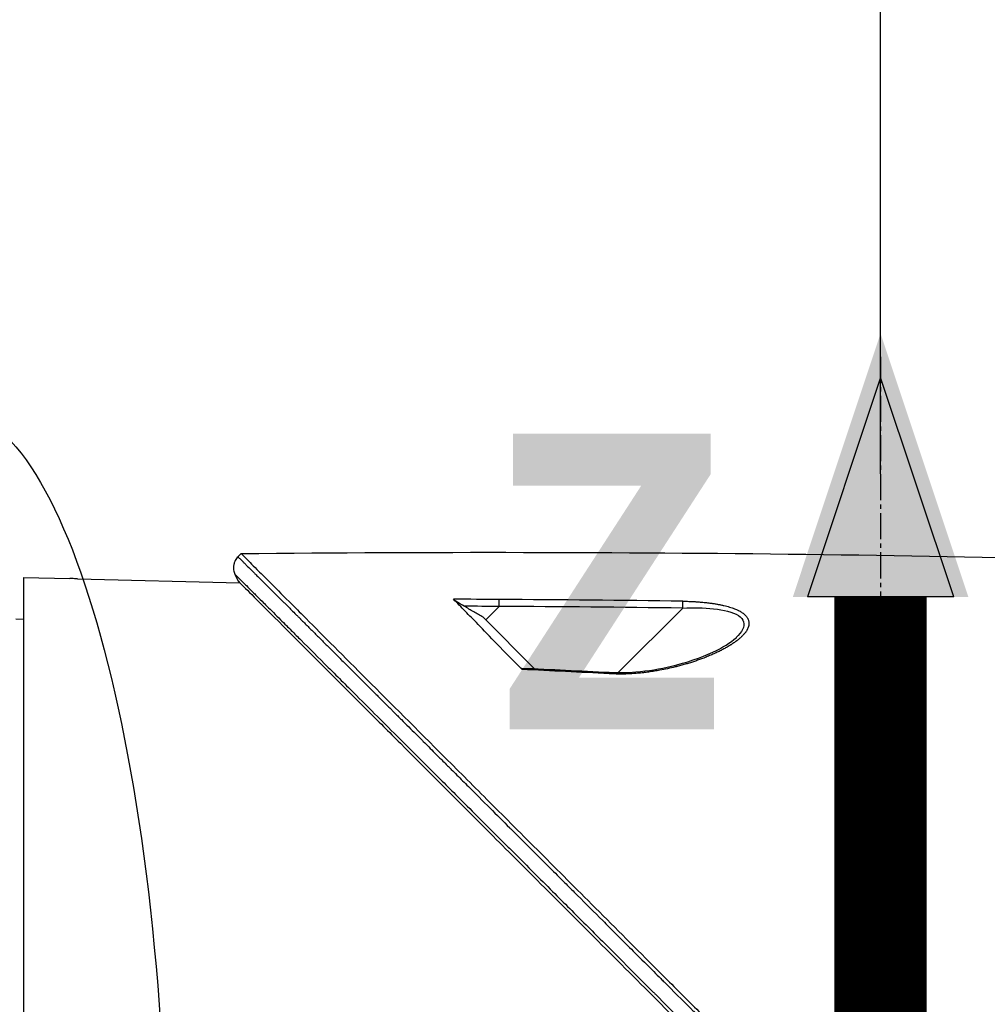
# Model space of a CAD drawing. Header units: millimetres. Extents: x 0 to 4378, y 0 to 2376.
# Tile 457 of 656: x 1445 to 1508, y 1881 to 1945. Entities that reach past the tile are written whole.
import ezdxf

# ---------------------------------------------------------------- set-up
doc = ezdxf.new("R2010")
doc.units = ezdxf.units.MM
doc.header["$LTSCALE"] = 0.2
doc.linetypes.add('CENTER2', pattern=[1.125, 0.75, -0.125, 0.125, -0.125])
for name, color, linetype in [('02_Center Line', 1, 'CENTER2'), ('12_Before Rev.Num.', 5, 'Continuous'), ('13_After Rev.Num.', 6, 'Continuous')]:
    doc.layers.add(name, color=color, linetype=linetype)
doc.styles.add('Rainbow-4.0 Style', font='malgunsl.ttf')
doc.styles.add('Rainbow-5.0 Style', font='malgunsl.ttf')
doc.dimstyles.new('Rainbow-4.0 Style', dxfattribs={"dimtxt": 3.5, "dimasz": 2.5, "dimexe": 1, "dimexo": 1, "dimgap": 1, "dimtad": 1, "dimdsep": 46, "dimtxsty": 'Rainbow-4.0 Style', "dimcen": 0, "dimclrd": 251, "dimclre": 251, "dimclrt": 7, "dimazin": 3, "dimtp": 0.1, "dimtm": 0.1, "dimtfac": 0.61, "dimtmove": 0, "dimatfit": 3, "dimfxl": 1, "dimlwd": -1, "dimlwe": -1, "dimarcsym": 1})
doc.dimstyles.new('Rainbow-5.0 Style', dxfattribs={"dimtxt": 4.5, "dimasz": 2.5, "dimexe": 1, "dimexo": 1, "dimgap": 1, "dimtad": 1, "dimdsep": 46, "dimtxsty": 'Rainbow-5.0 Style', "dimcen": 0, "dimclrd": 251, "dimclre": 251, "dimclrt": 7, "dimazin": 3, "dimtp": 0.1, "dimtm": 0.1, "dimtfac": 0.61, "dimtmove": 0, "dimatfit": 3, "dimfxl": 1, "dimlwd": -1, "dimlwe": -1, "dimarcsym": 1})

# ---------------------------------------------------------------- blocks, each defined once
blk = doc.blocks.new('*D126')
at = {"color": 251, "linetype": 'ByBlock', "transparency": 16777216}
for p, q in [((1501.444, 1915.685), (1501.444, 1965.265)), ((1612.144, 1804.581), (1612.144, 1965.265)), ((1513.944, 1960.265), (1599.644, 1960.265))]:
    blk.add_line(p, q, dxfattribs=at)
at = {"color": 251, "transparency": 16777216}
for points in [[(1513.944, 1962.349), (1513.944, 1958.182), (1501.444, 1960.265)], [(1599.644, 1962.349), (1599.644, 1958.182), (1612.144, 1960.265)]]:
    blk.add_solid(points, dxfattribs=at)
at = {"layer": 'Defpoints', "color": 0, "transparency": 16777216}
for p in [(1612.144, 1960.265), (1501.444, 1910.685), (1612.144, 1799.581)]:
    blk.add_point(p, dxfattribs=at)
at = {"color": 7, "transparency": 16777216, "insert": (1556.794, 1974.366), "char_height": 17.5, "attachment_point": 5, "style": 'Rainbow-4.0 Style'}
blk.add_mtext('110.7', dxfattribs=at)
blk = doc.blocks.new('*D127')
at = {"color": 251, "linetype": 'ByBlock', "transparency": 16777216}
for p, q in [((1404.744, 1904.59), (1404.744, 1965.265)), ((1501.444, 1915.281), (1501.444, 1965.265)), ((1488.944, 1960.265), (1417.244, 1960.265))]:
    blk.add_line(p, q, dxfattribs=at)
at = {"color": 251, "transparency": 16777216}
for points in [[(1417.244, 1962.349), (1417.244, 1958.182), (1404.744, 1960.265)], [(1488.944, 1962.349), (1488.944, 1958.182), (1501.444, 1960.265)]]:
    blk.add_solid(points, dxfattribs=at)
at = {"layer": 'Defpoints', "color": 0, "transparency": 16777216}
for p in [(1404.744, 1960.265), (1501.444, 1910.281), (1404.744, 1899.59)]:
    blk.add_point(p, dxfattribs=at)
at = {"color": 7, "transparency": 16777216, "insert": (1453.094, 1974.313), "char_height": 17.5, "attachment_point": 5, "style": 'Rainbow-4.0 Style'}
blk.add_mtext('96.7', dxfattribs=at)
blk = doc.blocks.new('A$C078f5041')
for p, q in [((-152.463, 1409.983), (-152.255, 1410.19)), ((-166.4, 1408.645), (-166.4, 1329.683)), ((-166.4, 1408.645), (-163.4, 1408.568)), ((-162.9, 1408.558), (-152.332, 1408.286)), ((-152.658, 1408.845), (-152.446, 1408.4)), ((-136.353, 1405.883), (-135.479, 1406.758)), ((-127.748, 1402.458), (-123.559, 1406.647)), ((-166.4, 1405.913), (-166.9, 1405.921)), ((-136.529, 1406.058), (-133.184, 1402.714)), ((-120.057, 1404.758), (-120.057, 1404.758)), ((-133.206, 1402.733), (-133.203, 1402.733))]:
    blk.add_line(p, q)
for centre, major_axis, ratio, start_param, end_param in [((-142.718, -49.103), (1156.565, -885.695), 0.999556, 2.219149, 2.221187), ((-135.488, 1406.749), (-0.003, -0.5), 0.018416, 1.589404, 2.748414), ((-142.671, -41.595), (1152.467, -878.694), 0.999554, 2.20881, 2.217039), ((-142.595, -53.133), (1032.517, -1032.462), 0.999657, 2.351122, 2.352684), ((-142.555, -46.261), (1027.666, -1027.593), 0.999657, 2.342915, 2.351118), ((-176.726, 473.654), (-434.041, 822.555), 0.999764, 5.74549, 5.751575)]:
    blk.add_ellipse(centre, major_axis=major_axis, ratio=ratio, start_param=start_param, end_param=end_param)
for points in [[(-152.255, 1410.19), (-127.792, 1410.436), (-103.317, 1410.132), (-78.867, 1409.281)], [(-120.085, 1404.731), (-120.086, 1404.729), (-120.088, 1404.727), (-120.09, 1404.726)], [(-120.078, 1404.739), (-120.071, 1404.745), (-120.064, 1404.752), (-120.057, 1404.758)], [(-134.008, 1402.752), (-132.116, 1402.666), (-130.224, 1402.574), (-128.332, 1402.477)], [(-128.332, 1402.477), (-128.332, 1402.477), (-128.332, 1402.477), (-128.332, 1402.477)]]:
    blk.add_open_spline(points, degree=3)
for points, knots in [([(-152.461, 1409.981), (-152.494, 1409.951), (-152.524, 1409.917), (-152.552, 1409.881), (-152.554, 1409.878), (-152.556, 1409.874), (-152.559, 1409.871), (-152.589, 1409.831), (-152.616, 1409.788), (-152.64, 1409.742), (-152.664, 1409.696), (-152.685, 1409.648), (-152.702, 1409.598), (-152.715, 1409.562), (-152.725, 1409.524), (-152.733, 1409.486), (-152.736, 1409.472), (-152.739, 1409.459), (-152.741, 1409.445), (-152.748, 1409.405), (-152.752, 1409.365), (-152.754, 1409.325), (-152.755, 1409.313), (-152.755, 1409.3), (-152.756, 1409.287), (-152.756, 1409.235), (-152.753, 1409.182), (-152.745, 1409.131), (-152.738, 1409.08), (-152.726, 1409.03), (-152.712, 1408.982), (-152.698, 1408.939), (-152.682, 1408.897), (-152.664, 1408.858), (-152.662, 1408.853), (-152.66, 1408.849), (-152.658, 1408.845)], [0, 0, 0, 0, 0.1149751, 0.1149751, 0.1149751, 0.125, 0.125, 0.125, 0.25, 0.25, 0.25, 0.375, 0.375, 0.375, 0.4673291, 0.4673291, 0.4673291, 0.5, 0.5, 0.5, 0.5947218, 0.5947218, 0.5947218, 0.625, 0.625, 0.625, 0.75, 0.75, 0.75, 0.875, 0.875, 0.875, 0.9880514, 0.9880514, 0.9880514, 0.9999992, 0.9999992, 0.9999992, 0.9999992]), ([(-152.461, 1409.981), (-152.463, 1409.983), (-152.46, 1409.98), (-152.454, 1409.974), (-152.448, 1409.968), (-152.439, 1409.959), (-152.426, 1409.947), (-152.414, 1409.934), (-152.398, 1409.919), (-152.378, 1409.899), (-152.359, 1409.88), (-152.336, 1409.857), (-152.308, 1409.83), (-152.282, 1409.803), (-152.251, 1409.772), (-152.215, 1409.737), (-152.202, 1409.723), (-152.187, 1409.709), (-152.172, 1409.694), (-152.161, 1409.683), (-152.15, 1409.672), (-152.139, 1409.661), (-152.098, 1409.62), (-152.052, 1409.575), (-152.001, 1409.524), (-151.951, 1409.474), (-151.896, 1409.42), (-151.836, 1409.36), (-151.828, 1409.352), (-151.82, 1409.344), (-151.812, 1409.337), (-151.779, 1409.304), (-151.745, 1409.269), (-151.708, 1409.233), (-151.705, 1409.229), (-151.701, 1409.226), (-151.697, 1409.222), (-151.629, 1409.154), (-151.556, 1409.081), (-151.476, 1409.003), (-151.426, 1408.952), (-151.373, 1408.9), (-151.318, 1408.845), (-151.288, 1408.815), (-151.258, 1408.785), (-151.227, 1408.755), (-151.189, 1408.716), (-151.149, 1408.677), (-151.108, 1408.636), (-151.011, 1408.54), (-150.908, 1408.437), (-150.798, 1408.327), (-150.764, 1408.294), (-150.73, 1408.259), (-150.695, 1408.225), (-150.615, 1408.146), (-150.533, 1408.063), (-150.447, 1407.978), (-150.415, 1407.946), (-150.382, 1407.914), (-150.35, 1407.881), (-150.226, 1407.758), (-150.096, 1407.629), (-149.959, 1407.492), (-149.957, 1407.49), (-149.955, 1407.488), (-149.952, 1407.486), (-149.817, 1407.351), (-149.676, 1407.21), (-149.527, 1407.062), (-149.5, 1407.035), (-149.473, 1407.008), (-149.445, 1406.981), (-149.333, 1406.869), (-149.218, 1406.755), (-149.099, 1406.636), (-149.062, 1406.599), (-149.024, 1406.561), (-148.986, 1406.523), (-148.891, 1406.429), (-148.794, 1406.332), (-148.695, 1406.233), (-148.645, 1406.184), (-148.594, 1406.134), (-148.544, 1406.083), (-148.526, 1406.066), (-148.51, 1406.05), (-148.494, 1406.034), (-148.479, 1406.018), (-148.463, 1406.003), (-148.446, 1405.986), (-148.434, 1405.974), (-148.421, 1405.961), (-148.407, 1405.947), (-148.401, 1405.941), (-148.395, 1405.935), (-148.389, 1405.929), (-148.308, 1405.848), (-148.226, 1405.767), (-148.144, 1405.685), (-148.067, 1405.608), (-147.988, 1405.53), (-147.91, 1405.452), (-147.747, 1405.289), (-147.582, 1405.125), (-147.417, 1404.961), (-147.251, 1404.795), (-147.084, 1404.629), (-146.917, 1404.463), (-146.747, 1404.294), (-146.578, 1404.125), (-146.409, 1403.956), (-146.37, 1403.918), (-146.332, 1403.88), (-146.294, 1403.841), (-146.185, 1403.733), (-146.076, 1403.625), (-145.968, 1403.517), (-145.902, 1403.451), (-145.836, 1403.385), (-145.77, 1403.319), (-145.593, 1403.143), (-145.417, 1402.968), (-145.243, 1402.794), (-145.147, 1402.698), (-145.051, 1402.603), (-144.956, 1402.508), (-144.779, 1402.332), (-144.603, 1402.157), (-144.43, 1401.984), (-144.253, 1401.808), (-144.079, 1401.634), (-143.906, 1401.462), (-143.773, 1401.329), (-143.641, 1401.198), (-143.511, 1401.068), (-143.504, 1401.061), (-143.498, 1401.054), (-143.491, 1401.047), (-143.32, 1400.877), (-143.152, 1400.71), (-142.987, 1400.545), (-142.813, 1400.371), (-142.642, 1400.201), (-142.474, 1400.034), (-142.426, 1399.986), (-142.379, 1399.939), (-142.331, 1399.891), (-142.164, 1399.724), (-142, 1399.561), (-141.841, 1399.402), (-141.678, 1399.239), (-141.519, 1399.081), (-141.365, 1398.928), (-141.209, 1398.772), (-141.058, 1398.621), (-140.911, 1398.475), (-140.763, 1398.327), (-140.619, 1398.184), (-140.48, 1398.046), (-140.46, 1398.025), (-140.439, 1398.004), (-140.418, 1397.984), (-140.296, 1397.861), (-140.177, 1397.743), (-140.063, 1397.629), (-139.931, 1397.498), (-139.805, 1397.372), (-139.686, 1397.253), (-139.564, 1397.132), (-139.449, 1397.017), (-139.341, 1396.909), (-139.301, 1396.869), (-139.262, 1396.83), (-139.224, 1396.792), (-139.119, 1396.687), (-139.02, 1396.589), (-138.928, 1396.497), (-138.914, 1396.483), (-138.899, 1396.468), (-138.885, 1396.454), (-138.852, 1396.421), (-138.82, 1396.39), (-138.789, 1396.359), (-138.771, 1396.341), (-138.753, 1396.323), (-138.736, 1396.306), (-138.712, 1396.282), (-138.689, 1396.259), (-138.667, 1396.236), (-138.655, 1396.225), (-138.644, 1396.214), (-138.633, 1396.203), (-138.63, 1396.2), (-138.629, 1396.199), (-138.628, 1396.198), (-138.627, 1396.197), (-138.626, 1396.196), (-138.623, 1396.193), (-138.62, 1396.19), (-138.614, 1396.183), (-138.601, 1396.171), (-138.355, 1395.926), (-138.109, 1395.68), (-137.862, 1395.433), (-137.737, 1395.309), (-137.612, 1395.184), (-137.486, 1395.059), (-137.02, 1394.593), (-136.551, 1394.125), (-136.08, 1393.656), (-135.654, 1393.231), (-135.226, 1392.804), (-134.798, 1392.376), (-134.751, 1392.329), (-134.703, 1392.282), (-134.656, 1392.235), (-134.442, 1392.021), (-134.227, 1391.806), (-134.012, 1391.592), (-133.51, 1391.091), (-133.007, 1390.589), (-132.503, 1390.086), (-132.207, 1389.791), (-131.91, 1389.494), (-131.614, 1389.198), (-131.404, 1388.989), (-131.194, 1388.779), (-130.984, 1388.57), (-130.787, 1388.374), (-130.591, 1388.177), (-130.394, 1387.981), (-129.848, 1387.436), (-129.303, 1386.892), (-128.759, 1386.349), (-128.617, 1386.207), (-128.476, 1386.066), (-128.335, 1385.925), (-127.929, 1385.52), (-127.524, 1385.116), (-127.12, 1384.712), (-126.969, 1384.562), (-126.818, 1384.411), (-126.667, 1384.261), (-126.257, 1383.851), (-125.848, 1383.443), (-125.44, 1383.036), (-125.288, 1382.884), (-125.136, 1382.732), (-124.984, 1382.58), (-124.913, 1382.51), (-124.843, 1382.439), (-124.772, 1382.369), (-124.182, 1381.78), (-123.595, 1381.193), (-123.01, 1380.609), (-122.96, 1380.56), (-122.911, 1380.51), (-122.861, 1380.46), (-122.432, 1380.032), (-122.004, 1379.605), (-121.579, 1379.18), (-121.427, 1379.028), (-121.274, 1378.876), (-121.123, 1378.725), (-120.542, 1378.145), (-119.964, 1377.568), (-119.391, 1376.995), (-119.26, 1376.865), (-119.13, 1376.735), (-119, 1376.605), (-118.711, 1376.316), (-118.423, 1376.029), (-118.136, 1375.742), (-117.834, 1375.441), (-117.533, 1375.14), (-117.234, 1374.841), (-117.174, 1374.781), (-117.115, 1374.722), (-117.055, 1374.663), (-116.463, 1374.071), (-115.876, 1373.484), (-115.294, 1372.903), (-115.231, 1372.84), (-115.168, 1372.777), (-115.105, 1372.715), (-114.96, 1372.57), (-114.815, 1372.425), (-114.671, 1372.281), (-114.181, 1371.792), (-113.695, 1371.306), (-113.213, 1370.825), (-113.119, 1370.732), (-113.026, 1370.639), (-112.934, 1370.546)], [0.0000208, 0.0000208, 0.0000208, 0.0000208, 0.0158804, 0.0158804, 0.0158804, 0.0314941, 0.0314941, 0.0314941, 0.0466963, 0.0466963, 0.0466963, 0.0616667, 0.0616667, 0.0616667, 0.0762857, 0.0762857, 0.0762857, 0.0820479, 0.0820479, 0.0820479, 0.0859853, 0.0859853, 0.0859853, 0.1005462, 0.1005462, 0.1005462, 0.1147453, 0.1147453, 0.1147453, 0.1165521, 0.1165521, 0.1165521, 0.1241981, 0.1241981, 0.1241981, 0.125, 0.125, 0.125, 0.1391728, 0.1391728, 0.1391728, 0.1482001, 0.1482001, 0.1482001, 0.1529972, 0.1529972, 0.1529972, 0.1589987, 0.1589987, 0.1589987, 0.1732494, 0.1732494, 0.1732494, 0.1776036, 0.1776036, 0.1776036, 0.1875, 0.1875, 0.1875, 0.1911709, 0.1911709, 0.1911709, 0.2049605, 0.2049605, 0.2049605, 0.2051836, 0.2051836, 0.2051836, 0.21875, 0.21875, 0.21875, 0.2212271, 0.2212271, 0.2212271, 0.2312401, 0.2312401, 0.2312401, 0.234375, 0.234375, 0.234375, 0.2421875, 0.2421875, 0.2421875, 0.2460938, 0.2460938, 0.2460938, 0.2474252, 0.2474252, 0.2474252, 0.2487118, 0.2487118, 0.2487118, 0.2496161, 0.2496161, 0.2496161, 0.25, 0.25, 0.25, 0.2548856, 0.2548856, 0.2548856, 0.2595383, 0.2595383, 0.2595383, 0.2692434, 0.2692434, 0.2692434, 0.2790515, 0.2790515, 0.2790515, 0.2890122, 0.2890122, 0.2890122, 0.2912742, 0.2912742, 0.2912742, 0.2976908, 0.2976908, 0.2976908, 0.3016122, 0.3016122, 0.3016122, 0.3121303, 0.3121303, 0.3121303, 0.3179228, 0.3179228, 0.3179228, 0.3287012, 0.3287012, 0.3287012, 0.3396932, 0.3396932, 0.3396932, 0.3481944, 0.3481944, 0.3481944, 0.3486379, 0.3486379, 0.3486379, 0.3598073, 0.3598073, 0.3598073, 0.3716181, 0.3716181, 0.3716181, 0.375, 0.375, 0.375, 0.3869913, 0.3869913, 0.3869913, 0.3992411, 0.3992411, 0.3992411, 0.4116457, 0.4116457, 0.4116457, 0.424265, 0.424265, 0.424265, 0.4261619, 0.4261619, 0.4261619, 0.4375, 0.4375, 0.4375, 0.4505935, 0.4505935, 0.4505935, 0.463876, 0.463876, 0.463876, 0.46875, 0.46875, 0.46875, 0.4822259, 0.4822259, 0.4822259, 0.484375, 0.484375, 0.484375, 0.4893023, 0.4893023, 0.4893023, 0.4921875, 0.4921875, 0.4921875, 0.4960938, 0.4960938, 0.4960938, 0.4980469, 0.4980469, 0.4980469, 0.4986572, 0.4986572, 0.4986572, 0.4992676, 0.4992676, 0.4992676, 0.5, 0.5, 0.5, 0.5143265, 0.5143265, 0.5143265, 0.5215625, 0.5215625, 0.5215625, 0.5485034, 0.5485034, 0.5485034, 0.5728868, 0.5728868, 0.5728868, 0.5755775, 0.5755775, 0.5755775, 0.5877727, 0.5877727, 0.5877727, 0.6162648, 0.6162648, 0.6162648, 0.6330476, 0.6330476, 0.6330476, 0.6449132, 0.6449132, 0.6449132, 0.656049, 0.656049, 0.656049, 0.6869268, 0.6869268, 0.6869268, 0.6949503, 0.6949503, 0.6949503, 0.717991, 0.717991, 0.717991, 0.7265974, 0.7265974, 0.7265974, 0.75, 0.75, 0.75, 0.7587448, 0.7587448, 0.7587448, 0.7627993, 0.7627993, 0.7627993, 0.7967746, 0.7967746, 0.7967746, 0.7996666, 0.7996666, 0.7996666, 0.8246287, 0.8246287, 0.8246287, 0.833564, 0.833564, 0.833564, 0.8677436, 0.8677436, 0.8677436, 0.8755356, 0.8755356, 0.8755356, 0.8928106, 0.8928106, 0.8928106, 0.9110136, 0.9110136, 0.9110136, 0.9146293, 0.9146293, 0.9146293, 0.9506659, 0.9506659, 0.9506659, 0.9545641, 0.9545641, 0.9545641, 0.9635596, 0.9635596, 0.9635596, 0.9941009, 0.9941009, 0.9941009, 1, 1, 1, 1]), ([(-152.255, 1410.19), (-152.255, 1410.19), (-152.168, 1410.102), (-151.823, 1409.757), (-151.566, 1409.501), (-151.007, 1408.942), (-150.749, 1408.683), (-150.073, 1408.008), (-149.632, 1407.567), (-148.859, 1406.793), (-148.562, 1406.497), (-146.042, 1403.977), (-143.013, 1400.948), (-138.409, 1396.344), (-137.449, 1395.384), (-135.963, 1393.898), (-135.449, 1393.384), (-133.813, 1391.748), (-132.672, 1390.607), (-130.919, 1388.854), (-130.319, 1388.254), (-128.4, 1386.335), (-127.067, 1385.002), (-125.371, 1383.307), (-125.025, 1382.96), (-124.319, 1382.254), (-123.961, 1381.896), (-123.24, 1381.175), (-122.878, 1380.813), (-121.659, 1379.594), (-120.799, 1378.734), (-119.043, 1376.979), (-118.147, 1376.082), (-116.937, 1374.873), (-116.626, 1374.561), (-115.729, 1373.664), (-115.143, 1373.079), (-114.064, 1372), (-113.573, 1371.509), (-112.988, 1370.924), (-112.895, 1370.83), (-112.724, 1370.66), (-112.649, 1370.585), (-112.483, 1370.418), (-112.394, 1370.33), (-112.252, 1370.188), (-112.201, 1370.137), (-112.096, 1370.032), (-112.046, 1369.982), (-111.864, 1369.8), (-111.742, 1369.678), (-111.442, 1369.378), (-111.319, 1369.255), (-111.087, 1369.023), (-110.943, 1368.878), (-110.612, 1368.548), (-110.476, 1368.411), (-110.274, 1368.21), (-110.224, 1368.16), (-110.135, 1368.071), (-110.027, 1367.963), (-109.746, 1367.682), (-109.592, 1367.527), (-109.306, 1367.242), (-109.186, 1367.123), (-108.984, 1366.92), (-108.907, 1366.843), (-108.705, 1366.641), (-108.583, 1366.519), (-106.77, 1364.706), (-105.092, 1363.027), (-102.635, 1360.571), (-101.854, 1359.79), (-100.327, 1358.263), (-99.581, 1357.517), (-98.479, 1356.415), (-98.12, 1356.057), (-97.062, 1354.998), (-96.364, 1354.3), (-94.346, 1352.283), (-93.037, 1350.973), (-90.563, 1348.5), (-89.391, 1347.327), (-88.113, 1346.049), (-87.978, 1345.915), (-87.71, 1345.647), (-87.577, 1345.514), (-87.313, 1345.249), (-87.188, 1345.125), (-85.952, 1343.889), (-84.779, 1342.715), (-83.493, 1341.43), (-83.274, 1341.211), (-82.957, 1340.893), (-82.857, 1340.794), (-82.593, 1340.53), (-82.428, 1340.364), (-82.144, 1340.081), (-82.026, 1339.963), (-81.803, 1339.74), (-81.698, 1339.635), (-81.441, 1339.377), (-81.287, 1339.224), (-80.936, 1338.873), (-80.739, 1338.675), (-80.353, 1338.289), (-80.164, 1338.101), (-79.814, 1337.751), (-79.653, 1337.59), (-79.347, 1337.284), (-79.202, 1337.139), (-78.87, 1336.807), (-78.685, 1336.621), (-78.187, 1336.124), (-77.877, 1335.813), (-77.289, 1335.226), (-77.013, 1334.949), (-76.223, 1334.16), (-75.726, 1333.663), (-74.837, 1332.774), (-74.44, 1332.377), (-73.733, 1331.67), (-73.419, 1331.355), (-72.86, 1330.797), (-72.612, 1330.549), (-72.173, 1330.11), (-71.979, 1329.916), (-71.636, 1329.573), (-71.485, 1329.422), (-70.842, 1328.779), (-70.458, 1328.395), (-70.166, 1328.103), (-70.136, 1328.073), (-70.008, 1327.945), (-69.933, 1327.87), (-69.858, 1327.795), (-69.84, 1327.777), (-69.815, 1327.751), (-69.809, 1327.746), (-69.809, 1327.746)], [-65.722169, -65.722169, -65.722169, -65.722169, -62.031487, -62.031487, -58.338756, -58.338756, -55.879853, -55.879853, -52.598147, -52.598147, -50.727335, -50.727335, -37.463141, -37.463141, -34.099083, -34.099083, -32.353511, -32.353511, -28.594411, -28.594411, -26.668972, -26.668972, -22.482567, -22.482567, -21.407846, -21.407846, -20.305538, -20.305538, -19.195523, -19.195523, -16.579733, -16.579733, -13.871633, -13.871633, -12.933021, -12.933021, -11.170861, -11.170861, -9.691103, -9.691103, -9.409822, -9.409822, -9.177731, -9.177731, -8.904003, -8.904003, -8.749378, -8.749378, -8.584793, -8.584793, -8.151236, -8.151236, -7.849406, -7.849406, -7.58232, -7.58232, -7.395073, -7.395073, -7.305232, -7.305232, -7.25344, -7.25344, -7.185996, -7.185996, -7.134968, -7.134968, -7.10336, -7.10336, -7.05618, -7.05618, -6.401955, -6.401955, -6.095755, -6.095755, -5.801185, -5.801185, -5.658718, -5.658718, -5.379628, -5.379628, -4.847074, -4.847074, -4.358082, -4.358082, -4.300239, -4.300239, -4.242832, -4.242832, -4.18603, -4.18603, -3.687784, -3.687784, -3.583851, -3.583851, -3.53625, -3.53625, -3.454867, -3.454867, -3.396463, -3.396463, -3.344487, -3.344487, -3.26809, -3.26809, -3.168336, -3.168336, -3.071553, -3.071553, -2.987712, -2.987712, -2.910471, -2.910471, -2.810406, -2.810406, -2.636803, -2.636803, -2.47522, -2.47522, -2.166968, -2.166968, -1.897063, -1.897063, -1.660768, -1.660768, -1.453936, -1.453936, -1.273271, -1.273271, -1.115084, -1.115084, -0.558531, -0.558531, -0.48901, -0.48901, -0.246248, -0.246248, -0.124709, -0.124709, 0, 0, 0, 0]), ([(-162.9, 1408.558), (-162.9, 1408.558), (-162.9, 1408.558), (-162.9, 1408.558), (-162.9, 1408.558), (-162.901, 1408.558), (-162.901, 1408.558), (-162.903, 1408.558), (-162.905, 1408.558), (-162.909, 1408.558), (-162.92, 1408.559), (-162.942, 1408.559), (-162.974, 1408.559), (-162.977, 1408.559), (-162.98, 1408.559), (-162.983, 1408.559), (-163.013, 1408.56), (-163.049, 1408.561), (-163.092, 1408.561), (-163.138, 1408.562), (-163.189, 1408.563), (-163.245, 1408.564), (-163.295, 1408.565), (-163.347, 1408.567), (-163.4, 1408.568)], [-0.07872826, -0.07872826, -0.07872826, -0.07872826, -0.07717205, -0.07717205, -0.07717205, -0.07494409, -0.07494409, -0.07494409, -0.06936404, -0.06936404, -0.06936404, -0.05114602, -0.05114602, -0.05114602, -0.04935731, -0.04935731, -0.04935731, -0.03333, -0.03333, -0.03333, -0.01579835, -0.01579835, -0.01579835, -0.000001, -0.000001, -0.000001, -0.000001]), ([(-152.658, 1408.845), (-152.658, 1408.845), (-152.589, 1408.776), (-152.454, 1408.641), (-152.428, 1408.615), (-152.399, 1408.587), (-152.368, 1408.556), (-152.359, 1408.547), (-152.35, 1408.538), (-152.341, 1408.529), (-152.25, 1408.438), (-152.14, 1408.328), (-152.011, 1408.2), (-151.981, 1408.17), (-151.951, 1408.14), (-151.919, 1408.108), (-151.799, 1407.989), (-151.665, 1407.856), (-151.518, 1407.709), (-151.458, 1407.649), (-151.395, 1407.586), (-151.33, 1407.521), (-151.196, 1407.387), (-151.052, 1407.244), (-150.899, 1407.091), (-150.798, 1406.991), (-150.694, 1406.887), (-150.586, 1406.779), (-150.45, 1406.644), (-150.308, 1406.502), (-150.161, 1406.356), (-150.012, 1406.207), (-149.858, 1406.053), (-149.697, 1405.893), (-149.573, 1405.769), (-149.445, 1405.641), (-149.314, 1405.511), (-149.109, 1405.307), (-148.897, 1405.095), (-148.678, 1404.876), (-148.576, 1404.774), (-148.472, 1404.671), (-148.367, 1404.566), (-147.816, 1404.017), (-147.225, 1403.426), (-146.598, 1402.801), (-146.47, 1402.674), (-146.341, 1402.544), (-146.21, 1402.414), (-145.907, 1402.112), (-145.598, 1401.803), (-145.281, 1401.487), (-144.82, 1401.027), (-144.345, 1400.553), (-143.857, 1400.066), (-143.824, 1400.033), (-143.791, 1399.999), (-143.757, 1399.966), (-142.816, 1399.027), (-141.83, 1398.042), (-140.807, 1397.02), (-140.28, 1396.494), (-139.743, 1395.959), (-139.198, 1395.415), (-138.866, 1395.082), (-138.53, 1394.747), (-138.191, 1394.409), (-138.098, 1394.316), (-138.005, 1394.223), (-137.911, 1394.129), (-137.014, 1393.233), (-136.097, 1392.318), (-135.164, 1391.386), (-134.936, 1391.158), (-134.707, 1390.93), (-134.477, 1390.7), (-133.668, 1389.892), (-132.848, 1389.073), (-132.019, 1388.245), (-131.647, 1387.873), (-131.274, 1387.501), (-130.899, 1387.126), (-130.198, 1386.426), (-129.492, 1385.721), (-128.78, 1385.01), (-128.26, 1384.49), (-127.736, 1383.967), (-127.211, 1383.442), (-126.633, 1382.865), (-126.053, 1382.286), (-125.471, 1381.704), (-125.426, 1381.659), (-125.38, 1381.614), (-125.335, 1381.568), (-124.707, 1380.94), (-124.076, 1380.31), (-123.442, 1379.677), (-122.999, 1379.234), (-122.554, 1378.79), (-122.109, 1378.345), (-121.281, 1377.519), (-120.451, 1376.689), (-119.618, 1375.857), (-119.315, 1375.555), (-119.012, 1375.252), (-118.709, 1374.948), (-118.37, 1374.61), (-118.031, 1374.272), (-117.692, 1373.933), (-117.049, 1373.29), (-116.405, 1372.647), (-115.76, 1372.003), (-115.602, 1371.845), (-115.444, 1371.687), (-115.286, 1371.529), (-114.727, 1370.971), (-114.169, 1370.413), (-113.61, 1369.854)], [0, 0, 0, 0, 0.0537956, 0.0537956, 0.0537956, 0.0641526, 0.0641526, 0.0641526, 0.0671031, 0.0671031, 0.0671031, 0.0962427, 0.0962427, 0.0962427, 0.1029277, 0.1029277, 0.1029277, 0.1283424, 0.1283424, 0.1283424, 0.1387919, 0.1387919, 0.1387919, 0.1604613, 0.1604613, 0.1604613, 0.1747111, 0.1747111, 0.1747111, 0.1925966, 0.1925966, 0.1925966, 0.2106779, 0.2106779, 0.2106779, 0.224751, 0.224751, 0.224751, 0.2467042, 0.2467042, 0.2467042, 0.2569246, 0.2569246, 0.2569246, 0.3103939, 0.3103939, 0.3103939, 0.3213335, 0.3213335, 0.3213335, 0.3465771, 0.3465771, 0.3465771, 0.383319, 0.383319, 0.383319, 0.385823, 0.385823, 0.385823, 0.4564224, 0.4564224, 0.4564224, 0.4927866, 0.4927866, 0.4927866, 0.5149844, 0.5149844, 0.5149844, 0.5210907, 0.5210907, 0.5210907, 0.5796468, 0.5796468, 0.5796468, 0.5939582, 0.5939582, 0.5939582, 0.6443491, 0.6443491, 0.6443491, 0.6669229, 0.6669229, 0.6669229, 0.7090924, 0.7090924, 0.7090924, 0.7399622, 0.7399622, 0.7399622, 0.7738644, 0.7738644, 0.7738644, 0.7765034, 0.7765034, 0.7765034, 0.8130598, 0.8130598, 0.8130598, 0.8386624, 0.8386624, 0.8386624, 0.886194, 0.886194, 0.886194, 0.9034842, 0.9034842, 0.9034842, 0.9227702, 0.9227702, 0.9227702, 0.9593497, 0.9593497, 0.9593497, 0.9683233, 0.9683233, 0.9683233, 1, 1, 1, 1]), ([(-152.446, 1408.4), (-152.446, 1408.4), (-152.446, 1408.4), (-152.445, 1408.4), (-152.445, 1408.4), (-152.445, 1408.399), (-152.444, 1408.398), (-152.442, 1408.396), (-152.439, 1408.393), (-152.429, 1408.383), (-152.419, 1408.373), (-152.387, 1408.342), (-152.363, 1408.317), (-152.332, 1408.286)], [0.000001, 0.000001, 0.000001, 0.000001, 0.0156975, 0.0156975, 0.0318184, 0.0318184, 0.0640591, 0.0640591, 0.1285315, 0.1285315, 0.2574518, 0.2574518, 0.4346192, 0.4346192, 0.4346192, 0.4346192]), ([(-152.446, 1408.4), (-152.446, 1408.4), (-152.446, 1408.4), (-151.668, 1407.623), (-151.215, 1407.169), (-150.465, 1406.42), (-150.289, 1406.243), (-148.611, 1404.565), (-146.516, 1402.47), (-143.379, 1399.333), (-142.656, 1398.611), (-140.145, 1396.099), (-138.245, 1394.199), (-135.21, 1391.164), (-134.121, 1390.075), (-130.426, 1386.38), (-127.733, 1383.688), (-123.502, 1379.456), (-121.999, 1377.953), (-118.861, 1374.815), (-117.224, 1373.179), (-115.181, 1371.135), (-114.782, 1370.737), (-114.185, 1370.14), (-113.987, 1369.942), (-113.69, 1369.644), (-113.586, 1369.541), (-113.299, 1369.254), (-113.125, 1369.08), (-112.858, 1368.813), (-112.766, 1368.721), (-112.503, 1368.458), (-112.333, 1368.287), (-110.118, 1366.073), (-108.338, 1364.293), (-104.404, 1360.36), (-102.826, 1358.782), (-100.539, 1356.495), (-99.819, 1355.775), (-96.353, 1352.309), (-93.649, 1349.604), (-90.494, 1346.45), (-89.943, 1345.899), (-88.346, 1344.302), (-87.313, 1343.269), (-85.371, 1341.326), (-84.457, 1340.412), (-82.746, 1338.702), (-81.945, 1337.901), (-80.483, 1336.439), (-79.814, 1335.77), (-78.609, 1334.565), (-78.067, 1334.023), (-76.642, 1332.598), (-75.808, 1331.763), (-74.511, 1330.467), (-74.008, 1329.964), (-73.236, 1329.192), (-72.941, 1328.896), (-72.298, 1328.253), (-72.001, 1327.957), (-71.702, 1327.658), (-71.626, 1327.582), (-71.551, 1327.506), (-71.532, 1327.487), (-71.506, 1327.462), (-71.5, 1327.456), (-71.5, 1327.456)], [-18.405376, -18.405376, -18.405376, -18.405376, -17.174018, -17.174018, -16.364664, -16.364664, -16.133716, -16.133716, -14.283941, -14.283941, -13.757986, -13.757986, -12.511155, -12.511155, -11.8371, -11.8371, -10.260637, -10.260637, -9.40491, -9.40491, -8.48439, -8.48439, -8.259902, -8.259902, -8.1488, -8.1488, -8.092873, -8.092873, -8.006359, -8.006359, -7.960882, -7.960882, -7.87659, -7.87659, -6.866375, -6.866375, -6.187342, -6.187342, -5.873647, -5.873647, -4.670335, -4.670335, -4.41319, -4.41319, -3.917697, -3.917697, -3.458578, -3.458578, -3.03293, -3.03293, -2.653825, -2.653825, -2.321682, -2.321682, -1.740389, -1.740389, -1.304988, -1.304988, -0.979062, -0.979062, -0.489003, -0.489003, -0.244295, -0.244295, -0.122108, -0.122108, 0, 0, 0, 0]), ([(-137.759, 1406.768), (-137.924, 1406.863), (-138.076, 1406.956), (-138.255, 1407.073), (-138.313, 1407.112), (-138.38, 1407.163), (-138.399, 1407.178), (-138.429, 1407.203), (-138.441, 1407.214), (-138.45, 1407.223)], [0, 0, 0, 0, 0.0570731, 0.0570731, 0.0846275, 0.0846275, 0.0961218, 0.0961218, 0.1061706, 0.1061706, 0.1061706, 0.1061706]), ([(-133.994, 1402.663), (-135.199, 1403.867), (-136.144, 1404.858), (-137.156, 1405.894), (-137.429, 1406.174), (-137.959, 1406.715), (-138.215, 1406.976), (-138.45, 1407.223)], [0.000002, 0.000002, 0.000002, 0.000002, 0.711152, 0.711152, 1.002573, 1.002573, 1.297095, 1.297095, 1.297095, 1.297095]), ([(-136.529, 1406.058), (-136.734, 1406.176), (-136.939, 1406.295), (-137.349, 1406.531), (-137.554, 1406.65), (-137.759, 1406.768)], [-0.1420846, -0.1420846, -0.1420846, -0.1420846, -0.071052, -0.071052, 0, 0, 0, 0]), ([(-123.559, 1407.097), (-123.423, 1407.095), (-123.289, 1407.092), (-123.157, 1407.087), (-123.081, 1407.085), (-123.006, 1407.081), (-122.931, 1407.078), (-122.892, 1407.076), (-122.853, 1407.074), (-122.815, 1407.072), (-122.776, 1407.069), (-122.738, 1407.067), (-122.7, 1407.065), (-122.664, 1407.062), (-122.628, 1407.06), (-122.591, 1407.057), (-122.555, 1407.055), (-122.519, 1407.052), (-122.482, 1407.049), (-122.446, 1407.047), (-122.41, 1407.044), (-122.371, 1407.04), (-122.358, 1407.039), (-122.344, 1407.038), (-122.329, 1407.037), (-122.224, 1407.027), (-122.12, 1407.017), (-122.019, 1407.006), (-121.917, 1406.995), (-121.817, 1406.982), (-121.72, 1406.969), (-121.704, 1406.967), (-121.688, 1406.965), (-121.672, 1406.962), (-121.634, 1406.957), (-121.598, 1406.952), (-121.562, 1406.946), (-121.525, 1406.941), (-121.49, 1406.935), (-121.454, 1406.929), (-121.419, 1406.923), (-121.383, 1406.917), (-121.348, 1406.911), (-121.315, 1406.906), (-121.282, 1406.9), (-121.248, 1406.893), (-121.216, 1406.887), (-121.183, 1406.881), (-121.15, 1406.874), (-121.126, 1406.87), (-121.102, 1406.865), (-121.077, 1406.86), (-121.009, 1406.845), (-120.942, 1406.831), (-120.877, 1406.815), (-120.813, 1406.8), (-120.75, 1406.784), (-120.688, 1406.767), (-120.628, 1406.751), (-120.569, 1406.734), (-120.512, 1406.717), (-120.457, 1406.7), (-120.403, 1406.683), (-120.35, 1406.664), (-120.299, 1406.647), (-120.248, 1406.628), (-120.199, 1406.609), (-120.152, 1406.591), (-120.106, 1406.572), (-120.061, 1406.552), (-120.03, 1406.539), (-120, 1406.525), (-119.971, 1406.511), (-119.962, 1406.507), (-119.953, 1406.503), (-119.945, 1406.499), (-119.907, 1406.48), (-119.869, 1406.46), (-119.833, 1406.44), (-119.798, 1406.421), (-119.764, 1406.401), (-119.732, 1406.38), (-119.7, 1406.36), (-119.67, 1406.339), (-119.641, 1406.318), (-119.626, 1406.307), (-119.611, 1406.296), (-119.597, 1406.285), (-119.568, 1406.262), (-119.541, 1406.239), (-119.517, 1406.216), (-119.491, 1406.191), (-119.468, 1406.167), (-119.447, 1406.143), (-119.425, 1406.118), (-119.405, 1406.093), (-119.388, 1406.068), (-119.37, 1406.042), (-119.354, 1406.017), (-119.34, 1405.992), (-119.337, 1405.985), (-119.333, 1405.979), (-119.33, 1405.972), (-119.328, 1405.968), (-119.326, 1405.964), (-119.324, 1405.96), (-119.323, 1405.958), (-119.322, 1405.957), (-119.322, 1405.955), (-119.308, 1405.926), (-119.296, 1405.896), (-119.286, 1405.866), (-119.276, 1405.835), (-119.269, 1405.804), (-119.263, 1405.773), (-119.261, 1405.758), (-119.259, 1405.744), (-119.257, 1405.729), (-119.257, 1405.722), (-119.256, 1405.716), (-119.255, 1405.709), (-119.255, 1405.706), (-119.255, 1405.703), (-119.255, 1405.699), (-119.255, 1405.697), (-119.254, 1405.695), (-119.254, 1405.693), (-119.254, 1405.677), (-119.253, 1405.66), (-119.254, 1405.643), (-119.254, 1405.628), (-119.255, 1405.612), (-119.256, 1405.596), (-119.257, 1405.581), (-119.259, 1405.565), (-119.261, 1405.549), (-119.264, 1405.533), (-119.267, 1405.517), (-119.27, 1405.501), (-119.274, 1405.485), (-119.277, 1405.469), (-119.282, 1405.454), (-119.286, 1405.437), (-119.291, 1405.421), (-119.296, 1405.406), (-119.308, 1405.371), (-119.323, 1405.335), (-119.34, 1405.3), (-119.348, 1405.283), (-119.357, 1405.266), (-119.367, 1405.249), (-119.383, 1405.219), (-119.401, 1405.19), (-119.42, 1405.16), (-119.43, 1405.145), (-119.44, 1405.13), (-119.451, 1405.114), (-119.462, 1405.099), (-119.473, 1405.083), (-119.485, 1405.068), (-119.497, 1405.052), (-119.51, 1405.036), (-119.523, 1405.02), (-119.536, 1405.004), (-119.549, 1404.988), (-119.562, 1404.972), (-119.577, 1404.956), (-119.591, 1404.94), (-119.605, 1404.925), (-119.61, 1404.918), (-119.616, 1404.912), (-119.622, 1404.906), (-119.667, 1404.858), (-119.715, 1404.809), (-119.768, 1404.76), (-119.819, 1404.713), (-119.874, 1404.665), (-119.932, 1404.618), (-119.951, 1404.603), (-119.97, 1404.587), (-119.989, 1404.572), (-120.026, 1404.543), (-120.065, 1404.513), (-120.105, 1404.484), (-120.134, 1404.463), (-120.164, 1404.441), (-120.195, 1404.42), (-120.226, 1404.398), (-120.259, 1404.376), (-120.292, 1404.353), (-120.326, 1404.331), (-120.361, 1404.308), (-120.396, 1404.286), (-120.409, 1404.277), (-120.421, 1404.269), (-120.434, 1404.261), (-120.472, 1404.238), (-120.51, 1404.214), (-120.548, 1404.191), (-120.588, 1404.167), (-120.627, 1404.144), (-120.666, 1404.122), (-120.703, 1404.101), (-120.738, 1404.08), (-120.773, 1404.061), (-120.849, 1404.019), (-120.927, 1403.977), (-121.008, 1403.935), (-121.09, 1403.892), (-121.173, 1403.85), (-121.259, 1403.809), (-121.347, 1403.767), (-121.436, 1403.725), (-121.527, 1403.684), (-121.62, 1403.642), (-121.714, 1403.601), (-121.81, 1403.561), (-121.909, 1403.519), (-122.009, 1403.479), (-122.11, 1403.439), (-122.167, 1403.416), (-122.224, 1403.394), (-122.282, 1403.373), (-122.366, 1403.341), (-122.45, 1403.31), (-122.534, 1403.28), (-122.62, 1403.249), (-122.707, 1403.219), (-122.794, 1403.19), (-122.883, 1403.16), (-122.972, 1403.131), (-123.062, 1403.102), (-123.153, 1403.074), (-123.246, 1403.045), (-123.339, 1403.018), (-123.433, 1402.99), (-123.528, 1402.963), (-123.625, 1402.936), (-123.722, 1402.909), (-123.819, 1402.883), (-123.92, 1402.858), (-123.943, 1402.852), (-123.966, 1402.846), (-123.989, 1402.84), (-124.01, 1402.835), (-124.03, 1402.83), (-124.051, 1402.825), (-124.379, 1402.744), (-124.708, 1402.673), (-125.041, 1402.612), (-125.102, 1402.601), (-125.162, 1402.59), (-125.222, 1402.58), (-125.281, 1402.569), (-125.341, 1402.56), (-125.4, 1402.55), (-125.459, 1402.541), (-125.517, 1402.532), (-125.577, 1402.523), (-125.635, 1402.514), (-125.694, 1402.506), (-125.755, 1402.497), (-125.814, 1402.489), (-125.873, 1402.482), (-125.935, 1402.474), (-125.972, 1402.469), (-126.009, 1402.465), (-126.047, 1402.46), (-126.065, 1402.458), (-126.082, 1402.456), (-126.1, 1402.454), (-126.166, 1402.447), (-126.231, 1402.44), (-126.296, 1402.433), (-126.36, 1402.427), (-126.424, 1402.42), (-126.488, 1402.415), (-126.55, 1402.409), (-126.613, 1402.404), (-126.676, 1402.4), (-126.737, 1402.395), (-126.799, 1402.391), (-126.862, 1402.387), (-126.922, 1402.383), (-126.983, 1402.38), (-127.046, 1402.377), (-127.081, 1402.376), (-127.117, 1402.374), (-127.154, 1402.373), (-127.174, 1402.372), (-127.194, 1402.371), (-127.214, 1402.37), (-127.263, 1402.369), (-127.311, 1402.367), (-127.358, 1402.366), (-127.407, 1402.365), (-127.455, 1402.365), (-127.504, 1402.364), (-127.553, 1402.364), (-127.603, 1402.364), (-127.653, 1402.364), (-127.705, 1402.364), (-127.757, 1402.365), (-127.81, 1402.366), (-127.865, 1402.367), (-127.92, 1402.368), (-127.978, 1402.37), (-128.037, 1402.371), (-128.098, 1402.374), (-128.163, 1402.376), (-128.22, 1402.379), (-128.28, 1402.381), (-128.342, 1402.385)], [0, 0, 0, 0, 0.019847, 0.019847, 0.019847, 0.03125, 0.03125, 0.03125, 0.037316, 0.037316, 0.037316, 0.043612, 0.043612, 0.043612, 0.049493, 0.049493, 0.049493, 0.055188, 0.055188, 0.055188, 0.060557, 0.060557, 0.060557, 0.0625, 0.0625, 0.0625, 0.076877, 0.076877, 0.076877, 0.091359, 0.091359, 0.091359, 0.09375, 0.09375, 0.09375, 0.099417, 0.099417, 0.099417, 0.105201, 0.105201, 0.105201, 0.110985, 0.110985, 0.110985, 0.116337, 0.116337, 0.116337, 0.121416, 0.121416, 0.121416, 0.125, 0.125, 0.125, 0.134863, 0.134863, 0.134863, 0.144573, 0.144573, 0.144573, 0.154036, 0.154036, 0.154036, 0.163056, 0.163056, 0.163056, 0.171825, 0.171825, 0.171825, 0.180202, 0.180202, 0.180202, 0.18586, 0.18586, 0.18586, 0.1875, 0.1875, 0.1875, 0.194943, 0.194943, 0.194943, 0.202245, 0.202245, 0.202245, 0.209391, 0.209391, 0.209391, 0.213151, 0.213151, 0.213151, 0.220872, 0.220872, 0.220872, 0.228902, 0.228902, 0.228902, 0.237275, 0.237275, 0.237275, 0.246017, 0.246017, 0.246017, 0.248383, 0.248383, 0.248383, 0.249811, 0.249811, 0.249811, 0.250425, 0.250425, 0.250425, 0.261092, 0.261092, 0.261092, 0.271939, 0.271939, 0.271939, 0.27701, 0.27701, 0.27701, 0.279228, 0.279228, 0.279228, 0.280402, 0.280402, 0.280402, 0.281136, 0.281136, 0.281136, 0.286565, 0.286565, 0.286565, 0.291487, 0.291487, 0.291487, 0.296425, 0.296425, 0.296425, 0.301489, 0.301489, 0.301489, 0.306689, 0.306689, 0.306689, 0.3125, 0.3125, 0.3125, 0.326083, 0.326083, 0.326083, 0.332554, 0.332554, 0.332554, 0.34375, 0.34375, 0.34375, 0.349255, 0.349255, 0.349255, 0.354718, 0.354718, 0.354718, 0.360309, 0.360309, 0.360309, 0.36607, 0.36607, 0.36607, 0.372351, 0.372351, 0.372351, 0.375, 0.375, 0.375, 0.396563, 0.396563, 0.396563, 0.417673, 0.417673, 0.417673, 0.424422, 0.424422, 0.424422, 0.4375, 0.4375, 0.4375, 0.44682, 0.44682, 0.44682, 0.456193, 0.456193, 0.456193, 0.465785, 0.465785, 0.465785, 0.469225, 0.469225, 0.469225, 0.479405, 0.479405, 0.479405, 0.490069, 0.490069, 0.490069, 0.5, 0.5, 0.5, 0.521878, 0.521878, 0.521878, 0.54388, 0.54388, 0.54388, 0.566233, 0.566233, 0.566233, 0.588857, 0.588857, 0.588857, 0.612018, 0.612018, 0.612018, 0.625, 0.625, 0.625, 0.643894, 0.643894, 0.643894, 0.663146, 0.663146, 0.663146, 0.68267, 0.68267, 0.68267, 0.702382, 0.702382, 0.702382, 0.722075, 0.722075, 0.722075, 0.741557, 0.741557, 0.741557, 0.746043, 0.746043, 0.746043, 0.75, 0.75, 0.75, 0.8125, 0.8125, 0.8125, 0.824005, 0.824005, 0.824005, 0.835531, 0.835531, 0.835531, 0.846857, 0.846857, 0.846857, 0.857973, 0.857973, 0.857973, 0.868656, 0.868656, 0.868656, 0.875, 0.875, 0.875, 0.877935, 0.877935, 0.877935, 0.889052, 0.889052, 0.889052, 0.900157, 0.900157, 0.900157, 0.910996, 0.910996, 0.910996, 0.921586, 0.921586, 0.921586, 0.931706, 0.931706, 0.931706, 0.9375, 0.9375, 0.9375, 0.940676, 0.940676, 0.940676, 0.9486, 0.9486, 0.9486, 0.956813, 0.956813, 0.956813, 0.965267, 0.965267, 0.965267, 0.973986, 0.973986, 0.973986, 0.982822, 0.982822, 0.982822, 0.991923, 0.991923, 0.991923, 1, 1, 1, 1]), ([(-123.559, 1406.647), (-123.559, 1406.702), (-123.558, 1406.759), (-123.558, 1406.813), (-123.557, 1406.934), (-123.557, 1407.041), (-123.559, 1407.093), (-123.559, 1407.094), (-123.559, 1407.096), (-123.559, 1407.097)], [0, 0, 0, 0, 0.305656, 0.305656, 0.305656, 0.980619, 0.980619, 0.980619, 1, 1, 1, 1]), ([(-123.559, 1406.647), (-122.87, 1406.681), (-122.194, 1406.676), (-120.903, 1406.541), (-120.304, 1406.403), (-119.577, 1405.928), (-119.504, 1405.593), (-119.756, 1405.083), (-119.901, 1404.905), (-120.085, 1404.731)], [0, 0, 0, 0, 0.125, 0.125, 0.25, 0.25, 0.375, 0.375, 0.4429536, 0.4429536, 0.4429536, 0.4429536]), ([(-128.332, 1402.477), (-127.756, 1402.447), (-127.172, 1402.455), (-125.81, 1402.569), (-125.031, 1402.701), (-123.319, 1403.107), (-122.388, 1403.419), (-120.989, 1404.071), (-120.432, 1404.402), (-120.09, 1404.725)], [0, 0, 0, 0, 0.1731548, 0.1731548, 0.416357, 0.416357, 0.739675, 0.739675, 0.9899758, 0.9899758, 0.9899758, 0.9899758]), ([(-120.08, 1404.736), (-120.077, 1404.739), (-120.074, 1404.741), (-120.072, 1404.744), (-120.067, 1404.749), (-120.062, 1404.753), (-120.057, 1404.758)], [0.580013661, 0.580013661, 0.580013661, 0.580013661, 0.581076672, 0.581076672, 0.581076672, 0.582899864, 0.582899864, 0.582899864, 0.582899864]), ([(-133.994, 1402.663), (-134.008, 1402.677), (-134.019, 1402.69), (-134.035, 1402.713), (-134.04, 1402.723), (-134.043, 1402.741), (-134.038, 1402.748), (-134.022, 1402.752), (-134.016, 1402.752), (-134.008, 1402.752)], [0.0000004, 0.0000004, 0.0000004, 0.0000004, 0.00829601, 0.00829601, 0.01659444, 0.01659444, 0.02787689, 0.02787689, 0.03274109, 0.03274109, 0.03274109, 0.03274109]), ([(-128.332, 1402.477), (-128.333, 1402.477), (-128.334, 1402.473), (-128.336, 1402.457), (-128.337, 1402.442), (-128.34, 1402.411), (-128.341, 1402.398), (-128.342, 1402.385)], [0.6907782, 0.6907782, 0.6907782, 0.6907782, 0.7868932, 0.7868932, 0.9213451, 0.9213451, 1, 1, 1, 1])]:
    blk.add_open_spline(points, degree=3, knots=knots)
at = {"layer": '02_Center Line', "ltscale": 11.288275}
blk.add_line((-110.7, 1422.972), (-110.7, 1191.369), dxfattribs=at)
blk = doc.blocks.new('A$C19ebd0c3_1234')
blk.add_ellipse((0, 0), major_axis=(53.194, 0), ratio=0.263273)
blk = doc.blocks.new('A$Cc9315064')
at = {"layer": '12_Before Rev.Num.'}
blk.add_hatch(color=256, dxfattribs=at).paths.add_polyline_path([(0, 49.156), (-4.752, 34.9), (4.752, 34.9)])
for p, q in [((0, 46.78), (-3.96, 34.9)), ((3.96, 34.9), (0, 46.78)), ((3.96, 34.9), (-3.96, 34.9))]:
    blk.add_line(p, q, dxfattribs=at)
at = {"layer": '12_Before Rev.Num.', "const_width": 5}
blk.add_lwpolyline([(0, 34.9), (0, 0)], dxfattribs=at)
at = {"layer": '12_Before Rev.Num.', "insert": (-20.587, 35.725), "char_height": 16, "attachment_point": 4, "style": 'Rainbow-5.0 Style'}
blk.add_mtext('{\\fMalgun Gothic Semilight|b1|i0|c129|p50;Z}', dxfattribs=at)

msp = doc.modelspace()

# ---------------------------------------------------------------- block references
at = {"xscale": 1.2, "yscale": 1.2, "zscale": 1.2}
msp.add_blockref('A$Cc9315064', (1501.444, 1865.415), dxfattribs=at)
msp.add_blockref('A$C078f5041', (1612.144, 499.915))
at = {"layer": '13_After Rev.Num.', "rotation": 90}
msp.add_blockref('A$C19ebd0c3_1234', (1441.089, 1866.231), dxfattribs=at)

# ---------------------------------------------------------------- dimensions: what is measured, and where the dimension line sits
for base, p1, p2, picture, middle in [((1404.744, 1960.265), (1501.444, 1910.281), (1404.744, 1899.59), '*D127', (1453.094, 1974.313)), ((1612.144, 1960.265), (1501.444, 1910.685), (1612.144, 1799.581), '*D126', (1556.794, 1974.366))]:
    dim = msp.add_linear_dim(base=base, p1=p1, p2=p2, dimstyle='Rainbow-4.0 Style', override={"dimscale": 5})
    dim.commit()
    dim.dimension.update_dxf_attribs({"geometry": picture, "text_midpoint": middle})

# ---------------------------------------------------------------- leaders
at = {"annotation_type": 0, "has_hookline": 1, "hookline_direction": 0, "text_width": 122.213}
msp.add_leader([(1501.405, 1867.9), (1661.483, 1990.696), (1673.983, 1990.696)], dimstyle='Rainbow-5.0 Style', override={"dimscale": 5, "dimgap": 1, "dimtad": 1}, dxfattribs=at)

doc.saveas('drawing.dxf')
